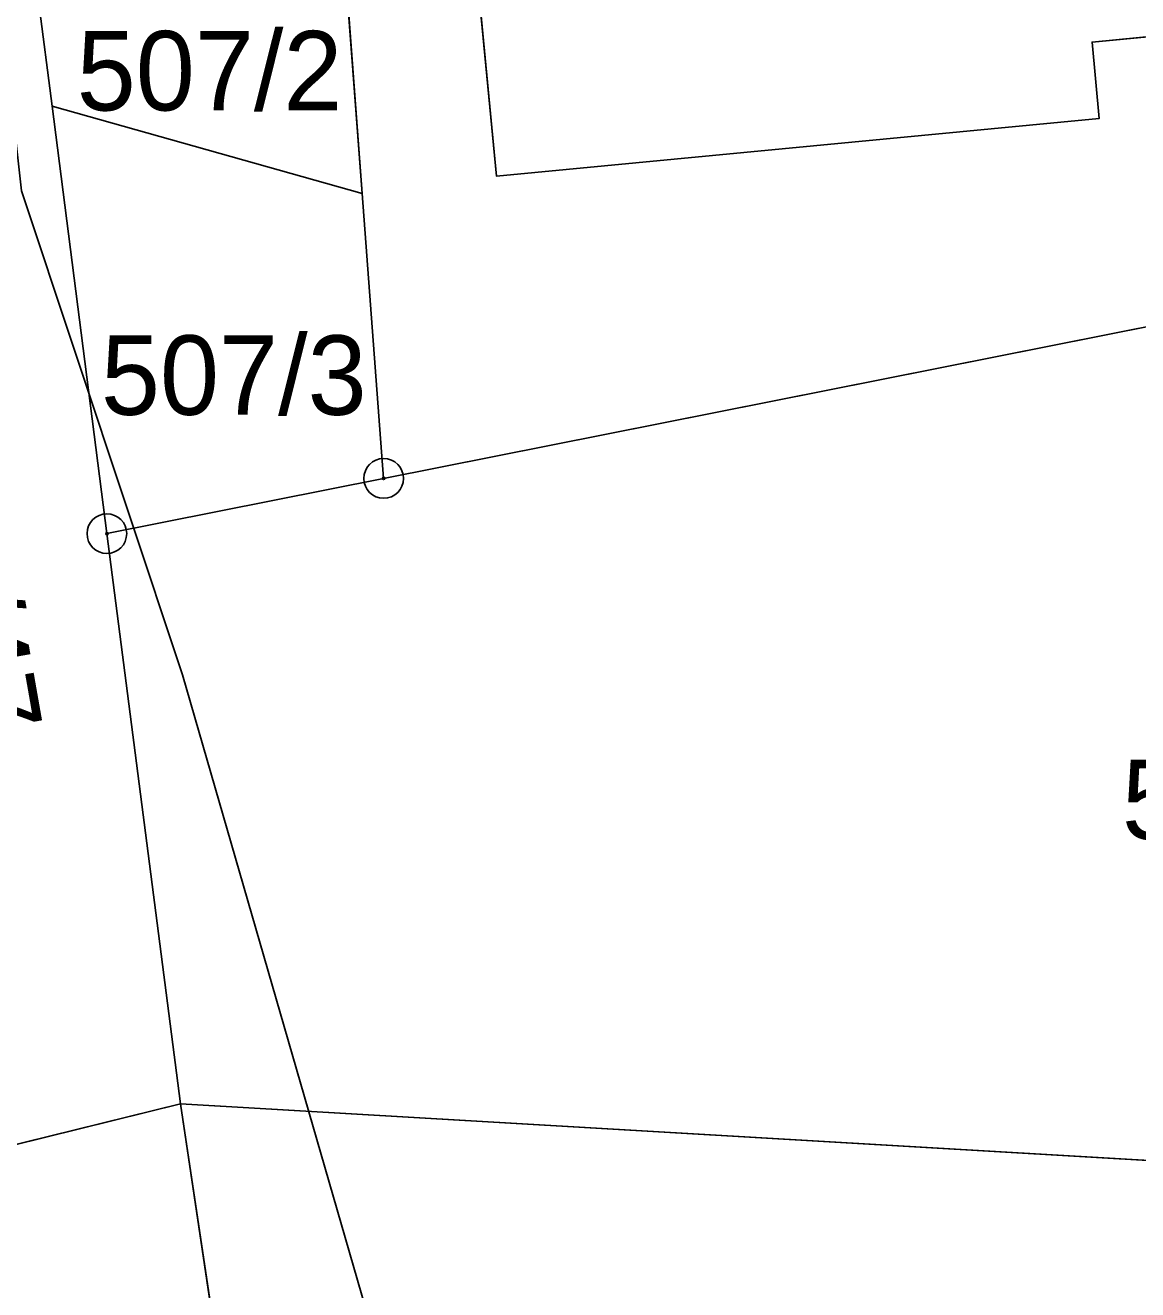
# Model space of a CAD drawing. Extents: x -706130 to -698555, y -971544 to -967260.
# Drawn here: x -704329.97 to -704301.96, y -969749.51 to -969717.69 of the extents above; entities that cross this region are included whole.
import ezdxf

# ---------------------------------------------------------------- set-up
doc = ezdxf.new("R2010")
doc.units = 0
for name, color, linetype in [('BPEJ I-II trida ochrany S', 7, 'Continuous'), ('Brownfields S', 7, 'Continuous'), ('Docházková izochrona - BUS S', 7, 'Continuous'), ('Docházková izochrona - VLAK N', 7, 'Continuous'), ('KN_Budovy', 7, 'Continuous'), ('KN_Hranice_parcel', 7, 'Continuous'), ('KN_Parcelni cisla', 7, 'Continuous'), ('KN_Polygon parcely', 7, 'Continuous'), ('KN_POZEMKY_13_ZASTAVENA PLOCHA', 7, 'Continuous'), ('KN_POZEMKY_14_OSTATNI PLOCHA', 7, 'Continuous'), ('KN_POZEMKY_5_ZAHRADA', 7, 'Continuous'), ('KN_VYUZITI_19_ostatni plocha_zelen', 7, 'Continuous'), ('KN_VYUZITI_26_ostatni plocha_jina plocha', 7, 'Continuous'), ('KN_Značky bodu BP', 7, 'Continuous'), ('Plochy N_P ŠRAFY', 7, 'Continuous'), ('Plochy smíšené obytné venkovské N', 7, 'Continuous'), ('Plochy smíšené obytné venkovské S', 7, 'Continuous'), ('Plochy zmen_plochy prestavby', 7, 'Continuous'), ('Plochy zmen_plochy prestavby_ZAKL', 7, 'Continuous'), ('Regulační bloky přestavbové N', 7, 'Continuous'), ('Regulační bloky zastavěné S', 7, 'Continuous'), ('VÝŠKOPIS_vrstevnice hlavní', 7, 'Continuous'), ('Zábory hodnocené - plochy', 7, 'Continuous'), ('Zábory hodnocené - prevzate z UPO I a II tridy ochrany ZPF', 7, 'Continuous')]:
    doc.layers.add(name, color=color, linetype=linetype)

msp = doc.modelspace()

# ---------------------------------------------------------------- linework, layer by layer
at = {"layer": 'BPEJ I-II trida ochrany S'}
for p, q in [((-704277.88, -969720.54), (-704320.95, -969729.09)), ((-704320.95, -969729.09), (-704327.92, -969730.48)), ((-704327.92, -969730.48), (-704326.07, -969744.83)), ((-704326.07, -969744.83), (-704323.02, -969765.13))]:
    msp.add_line(p, q, dxfattribs=at)
at = {"layer": 'Brownfields S'}
msp.add_lwpolyline([(-704329.64, -969717.07), (-704329.3, -969719.72), (-704327.92, -969730.48), (-704320.95, -969729.09), (-704277.88, -969720.54), (-704262.5, -969717.48), (-704263.51, -969711.56), (-704264.65, -969704.03), (-704280.69, -969705.71), (-704286.91, -969706.36), (-704289.44, -969706.62), (-704291.62, -969706.83), (-704319.25, -969709.56), (-704322.26, -969711.73)], close=True, dxfattribs=at)
at = {"layer": 'Docházková izochrona - BUS S'}
msp.add_arc((-704475.99, -969462.395), 400, 57.53029, 230.24409, dxfattribs=at)
at = {"layer": 'Docházková izochrona - VLAK N'}
msp.add_circle((-704165.451, -969778.767), 800, dxfattribs=at)
at = {"layer": 'KN_Budovy'}
msp.add_lwpolyline([(-704319.25, -969709.56), (-704318.11, -969721.48), (-704302.93, -969720.03), (-704303.11, -969718.11), (-704288.47, -969716.7), (-704289.44, -969706.62), (-704291.62, -969706.83)], close=True, dxfattribs=at)
at = {"layer": 'KN_Hranice_parcel'}
for p, q in [((-704321.49, -969721.92), (-704322.26, -969711.73)), ((-704329.3, -969719.72), (-704329.64, -969717.07)), ((-704329.3, -969719.72), (-704321.49, -969721.92)), ((-704327.92, -969730.48), (-704329.3, -969719.72)), ((-704277.88, -969720.54), (-704320.95, -969729.09)), ((-704320.95, -969729.09), (-704321.49, -969721.92)), ((-704320.95, -969729.09), (-704327.92, -969730.48)), ((-704327.92, -969730.48), (-704326.07, -969744.83)), ((-704332.86, -969746.51), (-704326.07, -969744.83)), ((-704326.07, -969744.83), (-704293.11, -969746.76))]:
    msp.add_line(p, q, dxfattribs=at)
for points in [[(-704322.26, -969711.73), (-704319.25, -969709.56), (-704318.11, -969721.48), (-704302.93, -969720.03), (-704303.11, -969718.11), (-704288.47, -969716.7), (-704289.44, -969706.62)], [(-704326.07, -969744.83), (-704323.02, -969765.13), (-704321.93, -969777.11)]]:
    msp.add_lwpolyline(points, dxfattribs=at)
at = {"layer": 'KN_Polygon parcely'}
for points in [[(-704318.11, -969721.48), (-704302.93, -969720.03), (-704303.11, -969718.11), (-704288.47, -969716.7), (-704289.44, -969706.62), (-704291.62, -969706.83), (-704292.88, -969704.19), (-704300.53, -969688.2), (-704301.67, -969676.58), (-704316.3, -969678.02), (-704316.4, -969677.02), (-704324.81, -969677.85), (-704322.26, -969711.73), (-704319.25, -969709.56)], [(-704277.88, -969720.54), (-704262.5, -969717.48), (-704263.51, -969711.56), (-704264.65, -969704.03), (-704280.69, -969705.71), (-704286.91, -969706.36), (-704289.44, -969706.62), (-704288.47, -969716.7), (-704303.11, -969718.11), (-704302.93, -969720.03), (-704318.11, -969721.48), (-704319.25, -969709.56), (-704322.26, -969711.73), (-704321.49, -969721.92), (-704320.95, -969729.09)], [(-704322.26, -969711.73), (-704329.64, -969717.07), (-704329.3, -969719.72), (-704321.49, -969721.92)], [(-704329.3, -969719.72), (-704329.64, -969717.07), (-704336.27, -969717.53), (-704334.73, -969721.45), (-704331.81, -969736.58), (-704330.96, -969741), (-704332.86, -969746.51), (-704326.07, -969744.83), (-704327.92, -969730.48)], [(-704320.95, -969729.09), (-704321.49, -969721.92), (-704329.3, -969719.72), (-704327.92, -969730.48)], [(-704277.88, -969720.54), (-704320.95, -969729.09), (-704327.92, -969730.48), (-704326.07, -969744.83), (-704293.11, -969746.76), (-704277.77, -969746.91), (-704270.58, -969750.43), (-704271.41, -969747.01)], [(-704346.68, -969769.42), (-704338.67, -969771.07), (-704330.91, -969774.57), (-704324.29, -969776.95), (-704321.93, -969777.11), (-704323.02, -969765.13), (-704326.07, -969744.83), (-704332.86, -969746.51), (-704333.94, -969758.61), (-704336.52, -969762.19), (-704342.33, -969766.35)], [(-704321.93, -969777.11), (-704307.55, -969779.24), (-704301.47, -969779.3), (-704301.4, -969771.57), (-704305.38, -969771.54), (-704305.33, -969765.04), (-704301.35, -969765.07), (-704301.3, -969758.96), (-704293.13, -969759.01), (-704293.11, -969746.76), (-704326.07, -969744.83), (-704323.02, -969765.13)]]:
    msp.add_lwpolyline(points, close=True, dxfattribs=at)
at = {"layer": 'KN_POZEMKY_13_ZASTAVENA PLOCHA'}
for p, q in [((-704318.11, -969721.48), (-704319.25, -969709.56)), ((-704288.47, -969716.7), (-704303.11, -969718.11)), ((-704303.11, -969718.11), (-704302.93, -969720.03)), ((-704302.93, -969720.03), (-704318.11, -969721.48))]:
    msp.add_line(p, q, dxfattribs=at)
at = {"layer": 'KN_POZEMKY_14_OSTATNI PLOCHA'}
for p, q in [((-704319.25, -969709.56), (-704318.11, -969721.48)), ((-704321.49, -969721.92), (-704322.26, -969711.73)), ((-704322.26, -969711.73), (-704321.49, -969721.92)), ((-704303.11, -969718.11), (-704288.47, -969716.7)), ((-704329.64, -969717.07), (-704329.3, -969719.72)), ((-704329.3, -969719.72), (-704329.64, -969717.07)), ((-704302.93, -969720.03), (-704303.11, -969718.11)), ((-704329.3, -969719.72), (-704327.92, -969730.48)), ((-704327.92, -969730.48), (-704329.3, -969719.72)), ((-704329.3, -969719.72), (-704321.49, -969721.92)), ((-704321.49, -969721.92), (-704329.3, -969719.72)), ((-704318.11, -969721.48), (-704302.93, -969720.03)), ((-704277.88, -969720.54), (-704320.95, -969729.09)), ((-704320.95, -969729.09), (-704321.49, -969721.92)), ((-704321.49, -969721.92), (-704320.95, -969729.09)), ((-704320.95, -969729.09), (-704327.92, -969730.48)), ((-704327.92, -969730.48), (-704326.07, -969744.83)), ((-704326.07, -969744.83), (-704332.86, -969746.51)), ((-704332.86, -969746.51), (-704326.07, -969744.83)), ((-704326.07, -969744.83), (-704323.02, -969765.13))]:
    msp.add_line(p, q, dxfattribs=at)
at = {"layer": 'KN_POZEMKY_5_ZAHRADA'}
for p, q in [((-704320.95, -969729.09), (-704277.88, -969720.54)), ((-704327.92, -969730.48), (-704320.95, -969729.09)), ((-704326.07, -969744.83), (-704327.92, -969730.48)), ((-704293.11, -969746.76), (-704326.07, -969744.83)), ((-704323.02, -969765.13), (-704326.07, -969744.83)), ((-704326.07, -969744.83), (-704293.11, -969746.76))]:
    msp.add_line(p, q, dxfattribs=at)
at = {"layer": 'KN_VYUZITI_19_ostatni plocha_zelen'}
for p, q in [((-704329.64, -969717.07), (-704329.3, -969719.72)), ((-704329.3, -969719.72), (-704327.92, -969730.48)), ((-704327.92, -969730.48), (-704326.07, -969744.83)), ((-704326.07, -969744.83), (-704332.86, -969746.51)), ((-704332.86, -969746.51), (-704326.07, -969744.83)), ((-704326.07, -969744.83), (-704323.02, -969765.13))]:
    msp.add_line(p, q, dxfattribs=at)
at = {"layer": 'KN_VYUZITI_26_ostatni plocha_jina plocha'}
for p, q in [((-704319.25, -969709.56), (-704318.11, -969721.48)), ((-704321.49, -969721.92), (-704322.26, -969711.73)), ((-704322.26, -969711.73), (-704321.49, -969721.92)), ((-704303.11, -969718.11), (-704288.47, -969716.7)), ((-704329.3, -969719.72), (-704329.64, -969717.07)), ((-704302.93, -969720.03), (-704303.11, -969718.11)), ((-704327.92, -969730.48), (-704329.3, -969719.72)), ((-704329.3, -969719.72), (-704321.49, -969721.92)), ((-704321.49, -969721.92), (-704329.3, -969719.72)), ((-704318.11, -969721.48), (-704302.93, -969720.03)), ((-704277.88, -969720.54), (-704320.95, -969729.09)), ((-704320.95, -969729.09), (-704321.49, -969721.92)), ((-704321.49, -969721.92), (-704320.95, -969729.09)), ((-704320.95, -969729.09), (-704327.92, -969730.48))]:
    msp.add_line(p, q, dxfattribs=at)
at = {"layer": 'KN_Značky bodu BP'}
for centre, radius in [((-704320.95, -969729.09), 0.5), ((-704320.95, -969729.09), 0.0303), ((-704327.92, -969730.48), 0.5), ((-704327.92, -969730.48), 0.0303)]:
    msp.add_circle(centre, radius, dxfattribs=at)
at = {"layer": 'Plochy N_P ŠRAFY'}
for p, q in [((-704322.26, -969711.73), (-704321.49, -969721.92)), ((-704320.95, -969729.09), (-704277.88, -969720.54)), ((-704321.49, -969721.92), (-704320.95, -969729.09))]:
    msp.add_line(p, q, dxfattribs=at)
at = {"layer": 'Plochy smíšené obytné venkovské N'}
for p, q in [((-704322.26, -969711.73), (-704321.49, -969721.92)), ((-704320.95, -969729.09), (-704277.88, -969720.54)), ((-704321.49, -969721.92), (-704320.95, -969729.09))]:
    msp.add_line(p, q, dxfattribs=at)
at = {"layer": 'Plochy smíšené obytné venkovské S'}
for p, q in [((-704321.49, -969721.92), (-704322.26, -969711.73)), ((-704277.88, -969720.54), (-704320.95, -969729.09)), ((-704320.95, -969729.09), (-704321.49, -969721.92))]:
    msp.add_line(p, q, dxfattribs=at)
at = {"layer": 'Plochy zmen_plochy prestavby'}
msp.add_lwpolyline([(-704296.75, -969673.71), (-704265.57, -969661.62), (-704262.81, -969660.55), (-704257.69, -969698.41), (-704260.33, -969698.2), (-704265.61, -969697.79), (-704265.07, -969701.32), (-704264.65, -969704.03), (-704263.51, -969711.56), (-704262.5, -969717.48), (-704277.88, -969720.54), (-704320.95, -969729.09), (-704321.49, -969721.92), (-704322.26, -969711.73), (-704324.81, -969677.85), (-704316.4, -969677.02), (-704316.3, -969678.02), (-704301.67, -969676.58), (-704296.27, -969674.58)], close=True, dxfattribs=at)
at = {"layer": 'Plochy zmen_plochy prestavby_ZAKL'}
msp.add_lwpolyline([(-704296.75, -969673.71), (-704265.57, -969661.62), (-704262.81, -969660.55), (-704257.69, -969698.41), (-704260.33, -969698.2), (-704265.61, -969697.79), (-704265.07, -969701.32), (-704264.65, -969704.03), (-704263.51, -969711.56), (-704262.5, -969717.48), (-704277.88, -969720.54), (-704320.95, -969729.09), (-704321.49, -969721.92), (-704322.26, -969711.73), (-704324.81, -969677.85), (-704316.4, -969677.02), (-704316.3, -969678.02), (-704301.67, -969676.58), (-704296.27, -969674.58)], close=True, dxfattribs=at)
at = {"layer": 'Regulační bloky přestavbové N'}
msp.add_lwpolyline([(-704296.75, -969673.71), (-704265.57, -969661.62), (-704262.81, -969660.55), (-704257.69, -969698.41), (-704260.33, -969698.2), (-704265.61, -969697.79), (-704265.07, -969701.32), (-704264.65, -969704.03), (-704263.51, -969711.56), (-704262.5, -969717.48), (-704277.88, -969720.54), (-704320.95, -969729.09), (-704321.49, -969721.92), (-704322.26, -969711.73), (-704324.81, -969677.85), (-704316.4, -969677.02), (-704316.3, -969678.02), (-704301.67, -969676.58), (-704296.27, -969674.58)], close=True, dxfattribs=at)
at = {"layer": 'Regulační bloky zastavěné S'}
for p, q in [((-704321.49, -969721.92), (-704322.26, -969711.73)), ((-704277.88, -969720.54), (-704320.95, -969729.09)), ((-704320.95, -969729.09), (-704321.49, -969721.92))]:
    msp.add_line(p, q, dxfattribs=at)
at = {"layer": 'VÝŠKOPIS_vrstevnice hlavní'}
msp.add_lwpolyline([(-704414.085, -969474.367), (-704410.141, -969471.988), (-704405.178, -969472.377), (-704389.398, -969503.708), (-704358.104, -969571.706), (-704352.175, -969580.166), (-704344.386, -969589.004), (-704337.211, -969595.855), (-704326.453, -969607.807), (-704323.624, -969615.139), (-704324.135, -969619.606), (-704327.659, -969633.867), (-704330.295, -969642.546), (-704332.952, -969657.431), (-704334.746, -969673.932), (-704334.181, -969690.441), (-704332.357, -969701.37), (-704330.068, -969721.856), (-704326.014, -969734.033), (-704319.758, -969755.651)], dxfattribs=at)
at = {"layer": 'Zábory hodnocené - plochy'}
msp.add_lwpolyline([(-704296.75, -969673.71), (-704265.57, -969661.62), (-704262.81, -969660.55), (-704257.69, -969698.41), (-704260.33, -969698.2), (-704265.61, -969697.79), (-704265.07, -969701.32), (-704264.65, -969704.03), (-704263.51, -969711.56), (-704262.5, -969717.48), (-704277.88, -969720.54), (-704320.95, -969729.09), (-704321.49, -969721.92), (-704322.26, -969711.73), (-704324.81, -969677.85), (-704316.4, -969677.02), (-704316.3, -969678.02), (-704301.67, -969676.58), (-704296.27, -969674.58)], close=True, dxfattribs=at)
at = {"layer": 'Zábory hodnocené - prevzate z UPO I a II tridy ochrany ZPF'}
msp.add_lwpolyline([(-704296.27, -969674.58), (-704301.67, -969676.58), (-704316.3, -969678.02), (-704316.4, -969677.02), (-704324.81, -969677.85), (-704322.26, -969711.73), (-704321.49, -969721.92), (-704320.95, -969729.09), (-704277.88, -969720.54), (-704262.5, -969717.48), (-704263.51, -969711.56), (-704264.65, -969704.03), (-704265.07, -969701.32), (-704265.61, -969697.79), (-704260.33, -969698.2), (-704257.69, -969698.41), (-704262.81, -969660.55), (-704265.57, -969661.62), (-704296.75, -969673.71), (-704296.27, -969674.58)], dxfattribs=at)

# ---------------------------------------------------------------- texts
at = {"layer": 'KN_Parcelni cisla'}
for s, p in [('507/2', (-704328.68, -969719.83)), ('507/3', (-704328.07, -969727.49)), ('504/1', (-704302.36, -969738.169))]:
    msp.add_text(s, height=2, dxfattribs=at).set_placement(p)
msp.add_text('1958/47', height=2, rotation=280, dxfattribs=at).set_placement((-704333.177, -969726.137))

doc.saveas('drawing.dxf')
